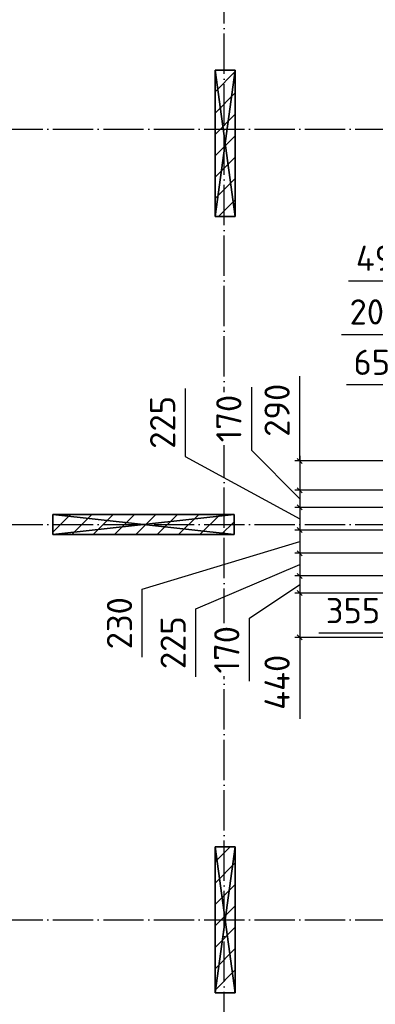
# Model space of a CAD drawing. Header units: millimetres. Extents: x 40580 to 559114, y -343730 to 81020.
# Tile 623 of 656: x 500298 to 503829, y -74406 to -64641. Entities that reach past the tile are written whole.
import ezdxf

# ---------------------------------------------------------------- set-up
doc = ezdxf.new("R2010")
doc.units = ezdxf.units.MM
doc.linetypes.add('______11', pattern=[500, 400, -50, 0, -50])
doc.linetypes.add('______5', pattern=[1100, 800, -100, 100, -100])
for name, color, linetype in [('_________1_', 7, 'Continuous'), ('_________2_', 7, 'Continuous'), ('___________________', 253, '______5'), ('Тонкие', 7, 'Continuous')]:
    doc.layers.add(name, color=color, linetype=linetype)
doc.styles.add('ISOCPEUR', font='isocpeur.ttf')
doc.dimstyles.new('СПДС', dxfattribs={"dimscale": 125, "dimtxt": 250, "dimasz": 50, "dimexe": 50, "dimexo": 10, "dimgap": 100, "dimtad": 1, "dimdec": 0, "dimtxsty": 'ISOCPEUR', "dimblk": 'OBLIQUE', "dimcen": 50, "dimdle": 50, "dimadec": 0, "dimazin": 2, "dimtfac": 0.75, "dimtdec": 0, "dimtmove": 1, "dimatfit": 3, "dimfxl": 1, "dimtfill": 1, "dimtolj": 1, "dimarcsym": 1})

# ---------------------------------------------------------------- blocks, each defined once
blk = doc.blocks.new('_OBLIQUE')
at = {"color": 0, "linetype": 'ByBlock'}
blk.add_line((-0.5, -0.5), (0.5, 0.5), dxfattribs=at)
blk = doc.blocks.new('*D19350')
at = {"layer": 'Defpoints', "color": 0}
for p in [(504192.8, -68263.8), (504192.8, -69307.5), (504392.8, -69307.5)]:
    blk.add_point(p, dxfattribs=at)
at = {"layer": 'Тонкие', "color": 0, "lineweight": -2}
for p, q in [((503493, -67764.3), (504168, -67764.3)), ((504168, -67764.3), (504292.8, -68263.8)), ((504192.8, -69297.5), (504192.8, -68213.8)), ((504392.8, -69297.5), (504392.8, -68213.8)), ((504442.8, -68263.8), (504142.8, -68263.8))]:
    blk.add_line(p, q, dxfattribs=at)
at = {"layer": 'Тонкие', "color": 0, "lineweight": -2, "xscale": 50, "yscale": 50, "zscale": 50}
blk.add_blockref('_OBLIQUE', (504192.8, -68263.8), dxfattribs=at)
at = {"layer": 'Тонкие', "color": 0, "lineweight": -2, "xscale": 50, "yscale": 50, "zscale": 50, "rotation": 180}
blk.add_blockref('_OBLIQUE', (504392.8, -68263.8), dxfattribs=at)
at = {"layer": 'Тонкие', "color": 0, "insert": (503830.5, -67539.3), "char_height": 250, "attachment_point": 5, "style": 'ISOCPEUR', "bg_fill": 3, "box_fill_scale": 1.1, "bg_fill_color": 256, "bg_fill_true_color": 13158600, "bg_fill_transparency": 0}
blk.add_mtext('\\A1;200', dxfattribs=at)
blk = doc.blocks.new('*D19351')
at = {"layer": 'Defpoints', "color": 0}
for p in [(504127.7, -68263.8), (504127.7, -69017.5), (504192.8, -69307.5)]:
    blk.add_point(p, dxfattribs=at)
at = {"layer": 'Тонкие', "color": 0, "lineweight": -2}
for p, q in [((504127.7, -69007.5), (504127.7, -68213.8)), ((504192.8, -69297.5), (504192.8, -68213.8)), ((504127.7, -68263.8), (503544.3, -68263.8)), ((504242.8, -68263.8), (504077.7, -68263.8))]:
    blk.add_line(p, q, dxfattribs=at)
at = {"layer": 'Тонкие', "color": 0, "lineweight": -2, "xscale": 50, "yscale": 50, "zscale": 50}
blk.add_blockref('_OBLIQUE', (504127.7, -68263.8), dxfattribs=at)
at = {"layer": 'Тонкие', "color": 0, "lineweight": -2, "xscale": 50, "yscale": 50, "zscale": 50, "rotation": 180}
blk.add_blockref('_OBLIQUE', (504192.8, -68263.8), dxfattribs=at)
at = {"layer": 'Тонкие', "color": 0, "insert": (503794.3, -68038.8), "char_height": 250, "attachment_point": 5, "style": 'ISOCPEUR', "bg_fill": 3, "box_fill_scale": 1.1, "bg_fill_color": 256, "bg_fill_true_color": 13158600, "bg_fill_transparency": 0}
blk.add_mtext('\\A1;65', dxfattribs=at)
blk = doc.blocks.new('*D19352')
at = {"layer": 'Defpoints', "color": 0}
for p in [(504392.8, -68263.8), (504392.8, -69307.5), (504887.8, -69562.5)]:
    blk.add_point(p, dxfattribs=at)
at = {"layer": 'Тонкие', "color": 0, "lineweight": -2}
for p, q in [((503563.1, -67231.6), (504263.1, -67231.6)), ((504263.1, -67231.6), (504640.3, -68263.8)), ((504392.8, -69297.5), (504392.8, -68213.8)), ((504887.8, -69552.5), (504887.8, -68213.8)), ((504937.8, -68263.8), (504342.8, -68263.8))]:
    blk.add_line(p, q, dxfattribs=at)
at = {"layer": 'Тонкие', "color": 0, "lineweight": -2, "xscale": 50, "yscale": 50, "zscale": 50, "rotation": 180}
blk.add_blockref('_OBLIQUE', (504392.8, -68263.8), dxfattribs=at)
at = {"layer": 'Тонкие', "color": 0, "lineweight": -2, "xscale": 50, "yscale": 50, "zscale": 50}
blk.add_blockref('_OBLIQUE', (504887.8, -68263.8), dxfattribs=at)
at = {"layer": 'Тонкие', "color": 0, "insert": (503913.1, -67006.6), "char_height": 250, "attachment_point": 5, "style": 'ISOCPEUR', "bg_fill": 3, "box_fill_scale": 1.1, "bg_fill_color": 256, "bg_fill_true_color": 13158600, "bg_fill_transparency": 0}
blk.add_mtext('\\A1;495', dxfattribs=at)
blk = doc.blocks.new('*D19357')
at = {"layer": 'Defpoints', "color": 0}
for p in [(504192.8, -70157.5), (503078.7, -70327.5), (504192.8, -70327.5)]:
    blk.add_point(p, dxfattribs=at)
at = {"layer": 'Тонкие', "color": 0, "lineweight": -2}
for p, q in [((504182.8, -70157.5), (503028.7, -70157.5)), ((503078.7, -70107.5), (503078.7, -70377.5)), ((502579.3, -70577.2), (503078.7, -70242.5)), ((504182.8, -70327.5), (503028.7, -70327.5)), ((502579.3, -71202.2), (502579.3, -70577.2))]:
    blk.add_line(p, q, dxfattribs=at)
at = {"layer": 'Тонкие', "color": 0, "lineweight": -2, "xscale": 50, "yscale": 50, "zscale": 50}
for p, rotation in [((503078.7, -70157.5), 270), ((503078.7, -70327.5), 90)]:
    blk.add_blockref('_OBLIQUE', p, dxfattribs=dict(at, rotation=rotation))
at = {"layer": 'Тонкие', "color": 0, "insert": (502354.3, -70889.7), "char_height": 250, "attachment_point": 5, "rotation": 90, "style": 'ISOCPEUR', "bg_fill": 3, "box_fill_scale": 1.1, "bg_fill_color": 256, "bg_fill_true_color": 13158600, "bg_fill_transparency": 0}
blk.add_mtext('\\A1;170', dxfattribs=at)
blk = doc.blocks.new('*D19358')
at = {"layer": 'Defpoints', "color": 0}
for p in [(504192.8, -70327.5), (503078.7, -70767.5), (504127.7, -70767.5)]:
    blk.add_point(p, dxfattribs=at)
at = {"layer": 'Тонкие', "color": 0, "lineweight": -2}
for p, q in [((503078.7, -70277.5), (503078.7, -70817.5)), ((504182.8, -70327.5), (503028.7, -70327.5)), ((504117.7, -70767.5), (503028.7, -70767.5)), ((503078.7, -70767.5), (503078.7, -71574.9))]:
    blk.add_line(p, q, dxfattribs=at)
at = {"layer": 'Тонкие', "color": 0, "lineweight": -2, "xscale": 50, "yscale": 50, "zscale": 50}
for p, rotation in [((503078.7, -70327.5), 90), ((503078.7, -70767.5), 270)]:
    blk.add_blockref('_OBLIQUE', p, dxfattribs=dict(at, rotation=rotation))
at = {"layer": 'Тонкие', "color": 0, "insert": (502853.7, -71212.4), "char_height": 250, "attachment_point": 5, "rotation": 90, "style": 'ISOCPEUR', "bg_fill": 3, "box_fill_scale": 1.1, "bg_fill_color": 256, "bg_fill_true_color": 13158600, "bg_fill_transparency": 0}
blk.add_mtext('\\A1;440', dxfattribs=at)
blk = doc.blocks.new('*D19359')
at = {"layer": 'Defpoints', "color": 0}
for p in [(504157.8, -69932.5), (503078.7, -70157.5), (504192.8, -70157.5)]:
    blk.add_point(p, dxfattribs=at)
at = {"layer": 'Тонкие', "color": 0, "lineweight": -2}
for p, q in [((503078.7, -69882.5), (503078.7, -70207.5)), ((504147.8, -69932.5), (503028.7, -69932.5)), ((502046.6, -70482.1), (503078.7, -70045)), ((504182.8, -70157.5), (503028.7, -70157.5)), ((502046.6, -71157.1), (502046.6, -70482.1))]:
    blk.add_line(p, q, dxfattribs=at)
at = {"layer": 'Тонкие', "color": 0, "lineweight": -2, "xscale": 50, "yscale": 50, "zscale": 50}
for p, rotation in [((503078.7, -69932.5), 90), ((503078.7, -70157.5), 270)]:
    blk.add_blockref('_OBLIQUE', p, dxfattribs=dict(at, rotation=rotation))
at = {"layer": 'Тонкие', "color": 0, "insert": (501821.6, -70819.6), "char_height": 250, "attachment_point": 5, "rotation": 90, "style": 'ISOCPEUR', "bg_fill": 3, "box_fill_scale": 1.1, "bg_fill_color": 256, "bg_fill_true_color": 13158600, "bg_fill_transparency": 0}
blk.add_mtext('\\A1;225', dxfattribs=at)
blk = doc.blocks.new('*D19360')
at = {"layer": 'Defpoints', "color": 0}
for p in [(504157.8, -69702.5), (503078.7, -69932.5), (504157.8, -69932.5)]:
    blk.add_point(p, dxfattribs=at)
at = {"layer": 'Тонкие', "color": 0, "lineweight": -2}
for p, q in [((504147.8, -69702.5), (503028.7, -69702.5)), ((503078.7, -69652.5), (503078.7, -69982.5)), ((501514.6, -70289), (503078.7, -69817.5)), ((504147.8, -69932.5), (503028.7, -69932.5)), ((501514.6, -70964), (501514.6, -70289))]:
    blk.add_line(p, q, dxfattribs=at)
at = {"layer": 'Тонкие', "color": 0, "lineweight": -2, "xscale": 50, "yscale": 50, "zscale": 50}
for p, rotation in [((503078.7, -69702.5), 90), ((503078.7, -69932.5), 270)]:
    blk.add_blockref('_OBLIQUE', p, dxfattribs=dict(at, rotation=rotation))
at = {"layer": 'Тонкие', "color": 0, "insert": (501289.6, -70626.5), "char_height": 250, "attachment_point": 5, "rotation": 90, "style": 'ISOCPEUR', "bg_fill": 3, "box_fill_scale": 1.1, "bg_fill_color": 256, "bg_fill_true_color": 13158600, "bg_fill_transparency": 0}
blk.add_mtext('\\A1;230', dxfattribs=at)
blk = doc.blocks.new('*D19361')
at = {"layer": 'Defpoints', "color": 0}
for p in [(504192.8, -69477.5), (503078.7, -69702.5), (504157.8, -69702.5)]:
    blk.add_point(p, dxfattribs=at)
at = {"layer": 'Тонкие', "color": 0, "lineweight": -2}
for p, q in [((501942.6, -68297.5), (501942.6, -68972.5)), ((501942.6, -68972.5), (503078.7, -69590)), ((504182.8, -69477.5), (503028.7, -69477.5)), ((503078.7, -69427.5), (503078.7, -69752.5)), ((504147.8, -69702.5), (503028.7, -69702.5))]:
    blk.add_line(p, q, dxfattribs=at)
at = {"layer": 'Тонкие', "color": 0, "lineweight": -2, "xscale": 50, "yscale": 50, "zscale": 50}
for p, rotation in [((503078.7, -69477.5), 90), ((503078.7, -69702.5), 270)]:
    blk.add_blockref('_OBLIQUE', p, dxfattribs=dict(at, rotation=rotation))
at = {"layer": 'Тонкие', "color": 0, "insert": (501717.6, -68635), "char_height": 250, "attachment_point": 5, "rotation": 90, "style": 'ISOCPEUR', "bg_fill": 3, "box_fill_scale": 1.1, "bg_fill_color": 256, "bg_fill_true_color": 13158600, "bg_fill_transparency": 0}
blk.add_mtext('\\A1;225', dxfattribs=at)
blk = doc.blocks.new('*D19362')
at = {"layer": 'Defpoints', "color": 0}
for p in [(504192.8, -69307.5), (503078.7, -69477.5), (504192.8, -69477.5)]:
    blk.add_point(p, dxfattribs=at)
at = {"layer": 'Тонкие', "color": 0, "lineweight": -2}
for p, q in [((502599.9, -68284.2), (502599.9, -68909.2)), ((502599.9, -68909.2), (503078.7, -69392.5)), ((504182.8, -69307.5), (503028.7, -69307.5)), ((503078.7, -69257.5), (503078.7, -69527.5)), ((504182.8, -69477.5), (503028.7, -69477.5))]:
    blk.add_line(p, q, dxfattribs=at)
at = {"layer": 'Тонкие', "color": 0, "lineweight": -2, "xscale": 50, "yscale": 50, "zscale": 50}
for p, rotation in [((503078.7, -69307.5), 270), ((503078.7, -69477.5), 90)]:
    blk.add_blockref('_OBLIQUE', p, dxfattribs=dict(at, rotation=rotation))
at = {"layer": 'Тонкие', "color": 0, "insert": (502374.9, -68596.7), "char_height": 250, "attachment_point": 5, "rotation": 90, "style": 'ISOCPEUR', "bg_fill": 3, "box_fill_scale": 1.1, "bg_fill_color": 256, "bg_fill_true_color": 13158600, "bg_fill_transparency": 0}
blk.add_mtext('\\A1;170', dxfattribs=at)
blk = doc.blocks.new('*D19363')
at = {"layer": 'Defpoints', "color": 0}
for p in [(504127.7, -69017.5), (503078.7, -69307.5), (504192.8, -69307.5)]:
    blk.add_point(p, dxfattribs=at)
at = {"layer": 'Тонкие', "color": 0, "lineweight": -2}
for p, q in [((503078.7, -69017.5), (503078.7, -68176.9)), ((504117.7, -69017.5), (503028.7, -69017.5)), ((503078.7, -68967.5), (503078.7, -69357.5)), ((504182.8, -69307.5), (503028.7, -69307.5))]:
    blk.add_line(p, q, dxfattribs=at)
at = {"layer": 'Тонкие', "color": 0, "lineweight": -2, "xscale": 50, "yscale": 50, "zscale": 50}
for p, rotation in [((503078.7, -69017.5), 90), ((503078.7, -69307.5), 270)]:
    blk.add_blockref('_OBLIQUE', p, dxfattribs=dict(at, rotation=rotation))
at = {"layer": 'Тонкие', "color": 0, "insert": (502853.7, -68514.4), "char_height": 250, "attachment_point": 5, "rotation": 90, "style": 'ISOCPEUR', "bg_fill": 3, "box_fill_scale": 1.1, "bg_fill_color": 256, "bg_fill_true_color": 13158600, "bg_fill_transparency": 0}
blk.add_mtext('\\A1;290', dxfattribs=at)
blk = doc.blocks.new('*D19367')
at = {"layer": 'Defpoints', "color": 0}
for p in [(504482.8, -70402.5), (504127.7, -70726.4), (504127.7, -70767.5)]:
    blk.add_point(p, dxfattribs=at)
at = {"layer": 'Тонкие', "color": 0, "lineweight": -2}
for p, q in [((504482.8, -70412.5), (504482.8, -70776.4)), ((504127.7, -70757.5), (504127.7, -70676.4)), ((504127.7, -70726.4), (503270, -70726.4)), ((504532.8, -70726.4), (504077.7, -70726.4))]:
    blk.add_line(p, q, dxfattribs=at)
at = {"layer": 'Тонкие', "color": 0, "lineweight": -2, "xscale": 50, "yscale": 50, "zscale": 50, "rotation": 180}
blk.add_blockref('_OBLIQUE', (504127.7, -70726.4), dxfattribs=at)
at = {"layer": 'Тонкие', "color": 0, "lineweight": -2, "xscale": 50, "yscale": 50, "zscale": 50}
blk.add_blockref('_OBLIQUE', (504482.8, -70726.4), dxfattribs=at)
at = {"layer": 'Тонкие', "color": 0, "insert": (503607.5, -70501.4), "char_height": 250, "attachment_point": 5, "style": 'ISOCPEUR', "bg_fill": 3, "box_fill_scale": 1.1, "bg_fill_color": 256, "bg_fill_true_color": 13158600, "bg_fill_transparency": 0}
blk.add_mtext('\\A1;355', dxfattribs=at)

msp = doc.modelspace()

# ---------------------------------------------------------------- linework, layer by layer
at = {"layer": '_________1_', "color": 253, "linetype": '______11'}
for p, q in [((500627.7, -69723), (500803.2, -69547.5)), ((501027.5, -69747.5), (501227.5, -69547.5)), ((501451.7, -69747.5), (501651.7, -69547.5)), ((501876, -69747.5), (502076, -69547.5)), ((502300.3, -69747.5), (502427.7, -69620.1))]:
    msp.add_line(p, q, dxfattribs=at)
at = {"layer": '_________1_', "color": 253, "linetype": '______5'}
for p, q in [((500815.3, -69747.5), (501015.3, -69547.5)), ((501239.6, -69747.5), (501439.6, -69547.5)), ((501663.9, -69747.5), (501863.9, -69547.5)), ((502088.1, -69747.5), (502288.1, -69547.5))]:
    msp.add_line(p, q, dxfattribs=at)
at = {"layer": '_________2_', "color": 253, "linetype": '______11'}
for p, q in [((502237.7, -65143.1), (502238.4, -65142.5)), ((502237.7, -65567.4), (502437.7, -65367.4)), ((502237.7, -65991.7), (502437.7, -65791.7)), ((502237.7, -66415.9), (502437.7, -66215.9)), ((502237.7, -73204.2), (502437.7, -73004.2)), ((502237.7, -73628.4), (502437.7, -73428.4)), ((502237.7, -74052.7), (502437.7, -73852.7)), ((502422.2, -74292.5), (502437.7, -74277))]:
    msp.add_line(p, q, dxfattribs=at)
at = {"layer": '_________2_', "color": 253, "linetype": '______5'}
for p, q in [((502237.7, -65355.3), (502437.7, -65155.3)), ((502237.7, -65779.5), (502437.7, -65579.5)), ((502237.7, -66203.8), (502437.7, -66003.8)), ((502273.3, -66592.5), (502437.7, -66428.1)), ((502237.7, -72992), (502387.3, -72842.5)), ((502237.7, -73416.3), (502437.7, -73216.3)), ((502237.7, -73840.6), (502437.7, -73640.6)), ((502237.7, -74264.8), (502437.7, -74064.8))]:
    msp.add_line(p, q, dxfattribs=at)
at = {"layer": '___________________', "color": 253, "linetype": '______11'}
for p, q in [((502327.7, -81683.2), (502327.7, -56580.9)), ((502327.7, -81683.2), (502327.7, -56580.9)), ((492627.7, -65727.5), (510527.7, -65727.5)), ((492627.7, -65727.5), (510527.7, -65727.5)), ((492627.7, -69647.5), (510527.7, -69647.5)), ((492627.7, -69647.5), (510527.7, -69647.5)), ((492627.7, -73567.5), (510527.7, -73567.5)), ((492627.7, -73567.5), (510527.7, -73567.5))]:
    msp.add_line(p, q, dxfattribs=at)

# ---------------------------------------------------------------- dimensions: what is measured, and where the dimension line sits
at = {"layer": 'Тонкие'}
dim = msp.add_linear_dim(base=(504192.8, -68263.8, -1450), p1=(504392.8, -69307.5, -1450), p2=(504192.8, -69307.5, -1450), angle=180, dimstyle='СПДС', override={"dimscale": 1, "dimtxsty": 'ISOCPEUR'}, dxfattribs=at)
dim.commit()
dim.dimension.update_dxf_attribs({"geometry": '*D19350', "text_midpoint": (504068, -67764.3, -1450), "dimtype": 160})

# ---------------------------------------------------------------- meshes
at = {"layer": '_________1_'}
mesh = msp.add_polyface(dxfattribs=at)
corners = [(500627.7, -69547.5, -3800), (500627.7, -69747.5, -3800), (500627.7, -69747.5, -350), (500627.7, -69547.5, -350)]
mesh.append_faces([[corners[k] for k in face] for face in [(1, 2, 0)]], dxfattribs={"vtx1": -1})
mesh.append_faces([[corners[k] for k in face] for face in [(2, 3, 0)]], dxfattribs={"vtx2": -1})
mesh = msp.add_polyface(dxfattribs=at)
corners = [(502427.7, -69547.5, -3800), (500627.7, -69547.5, -3800), (500627.7, -69547.5, -350), (502427.7, -69547.5, -350)]
mesh.append_faces([[corners[k] for k in face] for face in [(1, 2, 0)]], dxfattribs={"vtx1": -1})
mesh.append_faces([[corners[k] for k in face] for face in [(2, 3, 0)]], dxfattribs={"vtx2": -1})
mesh = msp.add_polyface(dxfattribs=at)
corners = [(502427.7, -69747.5, -350), (502427.7, -69547.5, -350), (500627.7, -69547.5, -350), (500627.7, -69747.5, -350)]
mesh.append_faces([[corners[k] for k in face] for face in [(1, 2, 0)]], dxfattribs={"vtx1": -1})
mesh.append_faces([[corners[k] for k in face] for face in [(2, 3, 0)]], dxfattribs={"vtx2": -1})
mesh = msp.add_polyface(dxfattribs=at)
corners = [(502427.7, -69547.5, -3800), (502427.7, -69747.5, -3800), (500627.7, -69747.5, -3800), (500627.7, -69547.5, -3800)]
mesh.append_faces([[corners[k] for k in face] for face in [(1, 2, 0)]], dxfattribs={"vtx1": -1})
mesh.append_faces([[corners[k] for k in face] for face in [(2, 3, 0)]], dxfattribs={"vtx2": -1})
mesh = msp.add_polyface(dxfattribs=at)
corners = [(502427.7, -69747.5, -3800), (502427.7, -69547.5, -3800), (502427.7, -69547.5, -350), (502427.7, -69747.5, -350)]
mesh.append_faces([[corners[k] for k in face] for face in [(1, 2, 0)]], dxfattribs={"vtx1": -1})
mesh.append_faces([[corners[k] for k in face] for face in [(2, 3, 0)]], dxfattribs={"vtx2": -1})
mesh = msp.add_polyface(dxfattribs=at)
corners = [(500627.7, -69747.5, -3800), (502427.7, -69747.5, -3800), (502427.7, -69747.5, -350), (500627.7, -69747.5, -350)]
mesh.append_faces([[corners[k] for k in face] for face in [(1, 2, 0)]], dxfattribs={"vtx1": -1})
mesh.append_faces([[corners[k] for k in face] for face in [(2, 3, 0)]], dxfattribs={"vtx2": -1})
at = {"layer": '_________2_'}
mesh = msp.add_polyface(dxfattribs=at)
corners = [(502237.7, -65142.5, -3800), (502237.7, -66592.5, -3800), (502237.7, -66592.5, -350), (502237.7, -65142.5, -350)]
mesh.append_faces([[corners[k] for k in face] for face in [(1, 2, 0)]], dxfattribs={"vtx1": -1})
mesh.append_faces([[corners[k] for k in face] for face in [(2, 3, 0)]], dxfattribs={"vtx2": -1})
mesh = msp.add_polyface(dxfattribs=at)
corners = [(502437.7, -65142.5, -3800), (502237.7, -65142.5, -3800), (502237.7, -65142.5, -350), (502437.7, -65142.5, -350)]
mesh.append_faces([[corners[k] for k in face] for face in [(1, 2, 0)]], dxfattribs={"vtx1": -1})
mesh.append_faces([[corners[k] for k in face] for face in [(2, 3, 0)]], dxfattribs={"vtx2": -1})
mesh = msp.add_polyface(dxfattribs=at)
corners = [(502437.7, -65142.5, -350), (502237.7, -65142.5, -350), (502237.7, -66592.5, -350), (502437.7, -66592.5, -350)]
mesh.append_faces([[corners[k] for k in face] for face in [(1, 2, 0)]], dxfattribs={"vtx1": -1})
mesh.append_faces([[corners[k] for k in face] for face in [(2, 3, 0)]], dxfattribs={"vtx2": -1})
mesh = msp.add_polyface(dxfattribs=at)
corners = [(502237.7, -65142.5, -3800), (502437.7, -65142.5, -3800), (502437.7, -66592.5, -3800), (502237.7, -66592.5, -3800)]
mesh.append_faces([[corners[k] for k in face] for face in [(1, 2, 0)]], dxfattribs={"vtx1": -1})
mesh.append_faces([[corners[k] for k in face] for face in [(2, 3, 0)]], dxfattribs={"vtx2": -1})
mesh = msp.add_polyface(dxfattribs=at)
corners = [(502437.7, -66592.5, -3800), (502437.7, -65142.5, -3800), (502437.7, -65142.5, -350), (502437.7, -66592.5, -350)]
mesh.append_faces([[corners[k] for k in face] for face in [(1, 2, 0)]], dxfattribs={"vtx1": -1})
mesh.append_faces([[corners[k] for k in face] for face in [(2, 3, 0)]], dxfattribs={"vtx2": -1})
mesh = msp.add_polyface(dxfattribs=at)
corners = [(502237.7, -66592.5, -3800), (502437.7, -66592.5, -3800), (502437.7, -66592.5, -350), (502237.7, -66592.5, -350)]
mesh.append_faces([[corners[k] for k in face] for face in [(1, 2, 0)]], dxfattribs={"vtx1": -1})
mesh.append_faces([[corners[k] for k in face] for face in [(2, 3, 0)]], dxfattribs={"vtx2": -1})
mesh = msp.add_polyface(dxfattribs=at)
corners = [(502237.7, -72842.5, -3800), (502237.7, -74292.5, -3800), (502237.7, -74292.5, -350), (502237.7, -72842.5, -350)]
mesh.append_faces([[corners[k] for k in face] for face in [(1, 2, 0)]], dxfattribs={"vtx1": -1})
mesh.append_faces([[corners[k] for k in face] for face in [(2, 3, 0)]], dxfattribs={"vtx2": -1})
mesh = msp.add_polyface(dxfattribs=at)
corners = [(502437.7, -72842.5, -3800), (502237.7, -72842.5, -3800), (502237.7, -72842.5, -350), (502437.7, -72842.5, -350)]
mesh.append_faces([[corners[k] for k in face] for face in [(1, 2, 0)]], dxfattribs={"vtx1": -1})
mesh.append_faces([[corners[k] for k in face] for face in [(2, 3, 0)]], dxfattribs={"vtx2": -1})
mesh = msp.add_polyface(dxfattribs=at)
corners = [(502437.7, -72842.5, -350), (502237.7, -72842.5, -350), (502237.7, -74292.5, -350), (502437.7, -74292.5, -350)]
mesh.append_faces([[corners[k] for k in face] for face in [(1, 2, 0)]], dxfattribs={"vtx1": -1})
mesh.append_faces([[corners[k] for k in face] for face in [(2, 3, 0)]], dxfattribs={"vtx2": -1})
mesh = msp.add_polyface(dxfattribs=at)
corners = [(502237.7, -72842.5, -3800), (502437.7, -72842.5, -3800), (502437.7, -74292.5, -3800), (502237.7, -74292.5, -3800)]
mesh.append_faces([[corners[k] for k in face] for face in [(1, 2, 0)]], dxfattribs={"vtx1": -1})
mesh.append_faces([[corners[k] for k in face] for face in [(2, 3, 0)]], dxfattribs={"vtx2": -1})
mesh = msp.add_polyface(dxfattribs=at)
corners = [(502437.7, -74292.5, -3800), (502437.7, -72842.5, -3800), (502437.7, -72842.5, -350), (502437.7, -74292.5, -350)]
mesh.append_faces([[corners[k] for k in face] for face in [(1, 2, 0)]], dxfattribs={"vtx1": -1})
mesh.append_faces([[corners[k] for k in face] for face in [(2, 3, 0)]], dxfattribs={"vtx2": -1})
mesh = msp.add_polyface(dxfattribs=at)
corners = [(502237.7, -74292.5, -3800), (502437.7, -74292.5, -3800), (502437.7, -74292.5, -350), (502237.7, -74292.5, -350)]
mesh.append_faces([[corners[k] for k in face] for face in [(1, 2, 0)]], dxfattribs={"vtx1": -1})
mesh.append_faces([[corners[k] for k in face] for face in [(2, 3, 0)]], dxfattribs={"vtx2": -1})

# ---------------------------------------------------------------- next in the draw order: dimensions: what is measured, and where the dimension line sits
at = {"layer": 'Тонкие'}
for base, p1, p2, angle, picture, middle in [((504127.7, -68263.8, -1450), (504192.8, -69307.5, -1450), (504127.7, -69017.5, -1450), 180, '*D19351', (503794.3, -68251, -1450)), ((503078.7, -70327.5, -1450), (504192.8, -70157.5, -1450), (504192.8, -70327.5, -1450), 270, '*D19357', (502579.3, -70677.2, -1450))]:
    dim = msp.add_linear_dim(base=base, p1=p1, p2=p2, angle=angle, dimstyle='СПДС', override={"dimscale": 1, "dimtxsty": 'ISOCPEUR'}, dxfattribs=at)
    dim.commit()
    dim.dimension.update_dxf_attribs({"geometry": picture, "text_midpoint": middle, "dimtype": 160})

# ---------------------------------------------------------------- next in the draw order: dimensions: what is measured, and where the dimension line sits
for base, p1, p2, angle, picture, middle in [((504392.8, -68263.8, -1450), (504887.8, -69562.5, -1450), (504392.8, -69307.5, -1450), 180, '*D19352', (504163.1, -67231.6, -1450)), ((503078.7, -70767.5, -1450), (504192.8, -70327.5, -1450), (504127.7, -70767.5, -1450), 270, '*D19358', (503060.9, -71212.4, -1450))]:
    dim = msp.add_linear_dim(base=base, p1=p1, p2=p2, angle=angle, dimstyle='СПДС', override={"dimscale": 1, "dimtxsty": 'ISOCPEUR'}, dxfattribs=at)
    dim.commit()
    dim.dimension.update_dxf_attribs({"geometry": picture, "text_midpoint": middle, "dimtype": 160})

# ---------------------------------------------------------------- next in the draw order: dimensions: what is measured, and where the dimension line sits
dim = msp.add_linear_dim(base=(503078.7, -70157.5, -1450), p1=(504157.8, -69932.5, -1450), p2=(504192.8, -70157.5, -1450), angle=270, dimstyle='СПДС', override={"dimscale": 1, "dimtxsty": 'ISOCPEUR'}, dxfattribs=at)
dim.commit()
dim.dimension.update_dxf_attribs({"geometry": '*D19359', "text_midpoint": (502046.6, -70582.1, -1450), "dimtype": 160})

# ---------------------------------------------------------------- next in the draw order: dimensions: what is measured, and where the dimension line sits
dim = msp.add_linear_dim(base=(503078.7, -69932.5, -1450), p1=(504157.8, -69702.5, -1450), p2=(504157.8, -69932.5, -1450), angle=270, dimstyle='СПДС', override={"dimscale": 1, "dimtxsty": 'ISOCPEUR'}, dxfattribs=at)
dim.commit()
dim.dimension.update_dxf_attribs({"geometry": '*D19360', "text_midpoint": (501514.6, -70389, -1450), "dimtype": 160})

# ---------------------------------------------------------------- next in the draw order: dimensions: what is measured, and where the dimension line sits
for base, p1, p2, angle, picture, middle in [((503078.7, -69702.5, -1450), (504192.8, -69477.5, -1450), (504157.8, -69702.5, -1450), 270, '*D19361', (501942.6, -68872.5, -1450)), ((504127.7, -70726.4, -1800), (504482.8, -70402.5, -1800), (504127.7, -70767.5, -1800), 180, '*D19367', (503607.5, -70678.2, -1800))]:
    dim = msp.add_linear_dim(base=base, p1=p1, p2=p2, angle=angle, dimstyle='СПДС', override={"dimscale": 1, "dimtxsty": 'ISOCPEUR'}, dxfattribs=at)
    dim.commit()
    dim.dimension.update_dxf_attribs({"geometry": picture, "text_midpoint": middle, "dimtype": 160})

# ---------------------------------------------------------------- next in the draw order: dimensions: what is measured, and where the dimension line sits
dim = msp.add_linear_dim(base=(503078.7, -69477.5, -1450), p1=(504192.8, -69307.5, -1450), p2=(504192.8, -69477.5, -1450), angle=270, dimstyle='СПДС', override={"dimscale": 1, "dimtxsty": 'ISOCPEUR'}, dxfattribs=at)
dim.commit()
dim.dimension.update_dxf_attribs({"geometry": '*D19362', "text_midpoint": (502599.9, -68809.2, -1450), "dimtype": 160})

# ---------------------------------------------------------------- next in the draw order: dimensions: what is measured, and where the dimension line sits
dim = msp.add_linear_dim(base=(503078.7, -69307.5, -1450), p1=(504127.7, -69017.5, -1450), p2=(504192.8, -69307.5, -1450), angle=270, dimstyle='СПДС', override={"dimscale": 1, "dimtxsty": 'ISOCPEUR'}, dxfattribs=at)
dim.commit()
dim.dimension.update_dxf_attribs({"geometry": '*D19363', "text_midpoint": (503102.2, -68514.4, -1450), "dimtype": 160})

doc.saveas('drawing.dxf')
